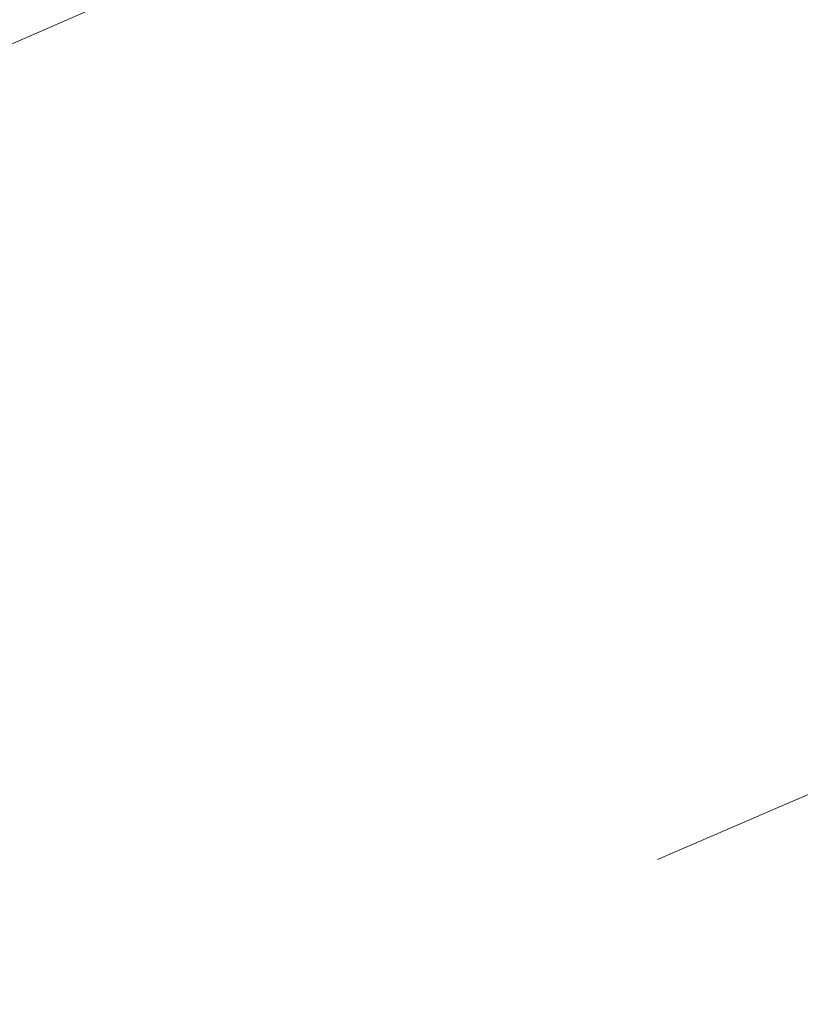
# Model space of a CAD drawing. Header units: metres. Extents: x 7523615 to 7533948, y 5492686 to 5502120.
# Tile 492 of 656: x 7531210.55 to 7531211.537, y 5499069.99 to 5499071.235. Entities that reach past the tile are written whole.
import ezdxf

# ---------------------------------------------------------------- set-up
doc = ezdxf.new("R2010")
doc.units = ezdxf.units.M
doc.linetypes.add('1.0_0.5', pattern=[1.5, 1, -0.5])

msp = doc.modelspace()

# ---------------------------------------------------------------- linework, layer by layer
at = {"layer": 'skarpa nieumocniona', "color": 7, "linetype": '1.0_0.5', "lineweight": 18, "flags": 128}
for points in [[(7531506.46, 5499259.74), (7531477.66, 5499244.45), (7531425.13, 5499215.04), (7531402.52, 5499199.71), (7531363.2, 5499166.6), (7531329.4, 5499138.81), (7531286.39, 5499107.01), (7531243.09, 5499085.51), (7531208.05, 5499070.11), (7531174.88, 5499053.99), (7531131.5, 5499027.17), (7531096, 5499001.97), (7531090.64, 5498997.56), (7531093.54, 5499001.23), (7531094.57, 5499003.01), (7531131.88, 5499029.31), (7531174.97, 5499055.87), (7531208.02, 5499071.69), (7531242.95, 5499087.36), (7531285.09, 5499107.95), (7531328.43, 5499140.14), (7531362.22, 5499167.65), (7531402.11, 5499201.31), (7531422.93, 5499216.4), (7531477.57, 5499246.07), (7531506.06, 5499260.89)], [(7531506.46, 5499259.74), (7531477.66, 5499244.45), (7531425.13, 5499215.04), (7531402.52, 5499199.71), (7531363.2, 5499166.6), (7531329.4, 5499138.81), (7531286.39, 5499107.01), (7531243.09, 5499085.51), (7531208.05, 5499070.11), (7531174.88, 5499053.99), (7531131.5, 5499027.17), (7531096, 5499001.97), (7531090.64, 5498997.56), (7531093.54, 5499001.23), (7531094.57, 5499003.01), (7531131.88, 5499029.31), (7531174.97, 5499055.87), (7531208.02, 5499071.69), (7531242.95, 5499087.36), (7531285.09, 5499107.95), (7531328.43, 5499140.14), (7531362.22, 5499167.65), (7531402.11, 5499201.31), (7531422.93, 5499216.4), (7531477.57, 5499246.07), (7531506.06, 5499260.89)], [(7531096.86, 5498998.94), (7531096.17, 5499000.14), (7531132.43, 5499025.99), (7531177.74, 5499054.09), (7531208.27, 5499068.84), (7531243.9, 5499084.23), (7531288.75, 5499106.77), (7531330.31, 5499137.62), (7531363.99, 5499165.3), (7531403.39, 5499198.23), (7531426, 5499213.98), (7531477.8, 5499243.06), (7531506.76, 5499258.69), (7531507.93, 5499256.79), (7531504.04, 5499254.54), (7531472.49, 5499237.11), (7531448.55, 5499223.73), (7531427.2, 5499212.72), (7531404.87, 5499196.56), (7531364.93, 5499163.96), (7531331.88, 5499136.62), (7531289.13, 5499105.38), (7531245.01, 5499082.9), (7531210.16, 5499067.92), (7531178.38, 5499053.18), (7531133.03, 5499024.54)], [(7531096.86, 5498998.94), (7531096.17, 5499000.14), (7531132.43, 5499025.99), (7531177.74, 5499054.09), (7531208.27, 5499068.84), (7531243.9, 5499084.23), (7531288.75, 5499106.77), (7531330.31, 5499137.62), (7531363.99, 5499165.3), (7531403.39, 5499198.23), (7531426, 5499213.98), (7531477.8, 5499243.06), (7531506.76, 5499258.69), (7531507.93, 5499256.79), (7531504.04, 5499254.54), (7531472.49, 5499237.11), (7531448.55, 5499223.73), (7531427.2, 5499212.72), (7531404.87, 5499196.56), (7531364.93, 5499163.96), (7531331.88, 5499136.62), (7531289.13, 5499105.38), (7531245.01, 5499082.9), (7531210.16, 5499067.92), (7531178.38, 5499053.18), (7531133.03, 5499024.54)]]:
    msp.add_lwpolyline(points, close=True, dxfattribs=at)

doc.saveas('drawing.dxf')
